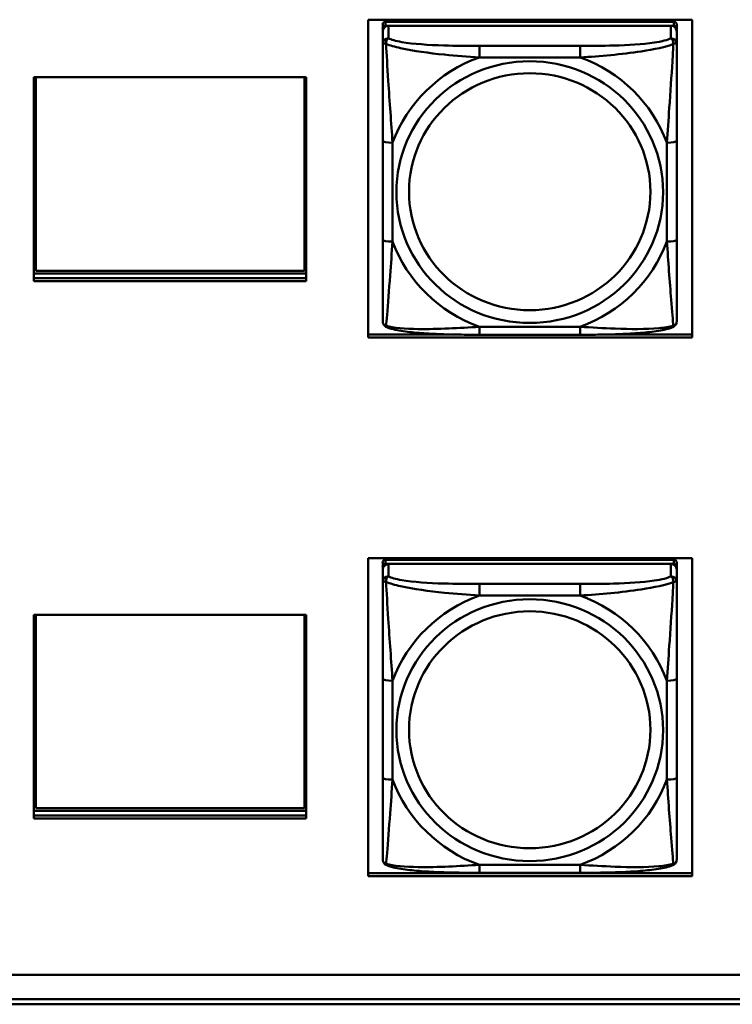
# Model space of a CAD drawing. Header units: inches. Extents: x 0.8 to 75.7, y -7.8 to 49.3.
# Tile 281 of 339: x 61.3 to 62.7, y 16.5 to 18.4. Entities that reach past the tile are written whole.
import ezdxf

# ---------------------------------------------------------------- set-up
doc = ezdxf.new("R2010")
doc.units = ezdxf.units.IN
doc.header["$MEASUREMENT"] = 0
doc.layers.add('Visible Edges(ROSSANSI)', color=7, linetype='Continuous', lineweight=50)
doc.layers.add('Visible Tangent Edges(ROSSANSI)', color=7, linetype='Continuous', lineweight=50)

msp = doc.modelspace()

# ---------------------------------------------------------------- linework, layer by layer
at = {"layer": 'Visible Edges(ROSSANSI)'}
for p, q in [((62.0183, 17.7908), (62.0183, 18.4295)), ((62.0183, 18.4295), (62.6688, 18.4295)), ((62.0473, 18.4195), (62.0473, 18.4113)), ((62.632, 18.4253), (62.0532, 18.4253)), ((62.0532, 18.4171), (62.632, 18.4171)), ((62.6261, 18.4171), (62.0591, 18.4171)), ((62.6379, 18.4113), (62.6379, 18.4195)), ((62.6688, 18.4295), (62.6688, 17.7908)), ((62.0473, 18.4055), (62.0473, 18.4113)), ((62.0473, 18.4055), (62.0473, 18.3806)), ((62.6379, 18.4113), (62.6379, 18.4055)), ((62.6379, 18.3806), (62.6379, 18.4055)), ((61.347, 18.3138), (61.894, 18.3138)), ((61.347, 17.9044), (61.347, 18.3138)), ((61.347, 17.9198), (61.347, 18.3138)), ((61.3506, 17.9252), (61.3506, 18.3138)), ((61.8904, 18.3138), (61.8904, 17.9252)), ((61.894, 18.3138), (61.894, 17.9044)), ((62.0473, 18.1861), (62.0473, 17.9875)), ((62.6379, 17.9875), (62.6379, 18.1861)), ((61.347, 17.9388), (61.3506, 17.9388)), ((61.8904, 17.9252), (61.3506, 17.9252)), ((61.8904, 17.9388), (61.894, 17.9388)), ((61.894, 17.9198), (61.347, 17.9198)), ((61.347, 17.9105), (61.894, 17.9105)), ((61.894, 17.9044), (61.347, 17.9044)), ((62.0183, 17.7968), (62.1995, 17.7968)), ((62.6688, 17.7908), (62.0183, 17.7908)), ((62.4438, 17.7966), (62.2415, 17.7966)), ((62.4857, 17.7968), (62.6688, 17.7968)), ((62.0183, 16.7088), (62.0183, 17.3475)), ((62.0183, 17.3475), (62.6688, 17.3475)), ((62.0473, 17.3386), (62.0473, 17.3304)), ((62.0473, 17.3246), (62.0473, 17.3304)), ((62.632, 17.3444), (62.0532, 17.3444)), ((62.0532, 17.3362), (62.632, 17.3362)), ((62.6261, 17.3362), (62.0591, 17.3362)), ((62.6379, 17.3304), (62.6379, 17.3386)), ((62.6379, 17.3304), (62.6379, 17.3246)), ((62.6688, 17.3475), (62.6688, 16.7088)), ((62.0473, 17.3246), (62.0473, 17.2997)), ((62.6379, 17.2997), (62.6379, 17.3246)), ((61.347, 17.2339), (61.894, 17.2339)), ((61.347, 16.8245), (61.347, 17.2339)), ((61.347, 16.8398), (61.347, 17.2339)), ((61.3506, 16.8452), (61.3506, 17.2339)), ((61.8904, 17.2339), (61.8904, 16.8452)), ((61.894, 17.2339), (61.894, 16.8245)), ((62.0473, 17.1052), (62.0473, 16.9066)), ((62.6379, 16.9066), (62.6379, 17.1052)), ((61.347, 16.8588), (61.3506, 16.8588)), ((61.8904, 16.8588), (61.894, 16.8588)), ((61.894, 16.8398), (61.347, 16.8398)), ((61.8904, 16.8452), (61.3506, 16.8452)), ((61.347, 16.8305), (61.894, 16.8305)), ((61.894, 16.8245), (61.347, 16.8245)), ((62.0183, 16.7149), (62.6688, 16.7149)), ((62.4438, 16.7156), (62.2415, 16.7156)), ((62.6688, 16.7088), (62.0183, 16.7088)), ((56.4153, 16.5107), (69.0852, 16.5107)), ((69.1231, 16.462), (56.4653, 16.462)), ((69.1231, 16.4514), (56.4653, 16.4514))]:
    msp.add_line(p, q, dxfattribs=at)
for centre, major_axis, start_param, end_param in [((62.0532, 18.4195), (-0.00591, 0), 4.712389, 6.283185), ((62.0591, 18.4055), (-0.0118, 0), 4.712389, 6.283185), ((62.0532, 18.4113), (-0.00591, 0), 4.712389, 6.283185), ((62.6261, 18.4055), (0.0118, 0), 0, 1.570796), ((62.632, 18.4195), (0.00591, 0), 0, 1.570796), ((62.632, 18.4113), (0.00591, 0), 0, 1.570796), ((62.0532, 17.3386), (-0.00591, 0), 4.712389, 6.283185), ((62.0591, 17.3246), (-0.0118, 0), 4.712389, 6.283185), ((62.0532, 17.3304), (-0.00591, 0), 4.712389, 6.283185), ((62.6261, 17.3246), (0.0118, 0), 0, 1.570796), ((62.632, 17.3386), (0.00591, 0), 0, 1.570796), ((62.632, 17.3304), (0.00591, 0), 0, 1.570796)]:
    msp.add_ellipse(centre, major_axis=major_axis, ratio=0.981793, start_param=start_param, end_param=end_param, dxfattribs=at)
for points, knots in [([(62.0473, 18.3806), (62.0473, 18.3715), (62.0473, 18.3562), (62.0473, 18.3391), (62.0473, 18.3127), (62.0473, 18.2824), (62.0473, 18.253), (62.0473, 18.2305), (62.0473, 18.2081), (62.0473, 18.1861)], [-0.7968224, -0.7968224, -0.7968224, -0.7968224, -0.6514613, -0.6514613, -0.6514613, -0.427691, -0.427691, -0.427691, -0.2569517, -0.2569517, -0.2569517, -0.2569517]), ([(62.6379, 18.1861), (62.6379, 18.2094), (62.6379, 18.2331), (62.6379, 18.2568), (62.6379, 18.2879), (62.6379, 18.3202), (62.6379, 18.347), (62.6379, 18.3609), (62.6379, 18.3729), (62.6379, 18.3806)], [0.2569537, 0.2569537, 0.2569537, 0.2569537, 0.4371919, 0.4371919, 0.4371919, 0.6739428, 0.6739428, 0.6739428, 0.7963818, 0.7963818, 0.7963818, 0.7963818]), ([(62.0473, 17.9875), (62.0473, 17.9643), (62.0473, 17.9409), (62.0473, 17.9187), (62.0473, 17.8896), (62.0473, 17.8613), (62.0473, 17.8424), (62.0473, 17.8327), (62.0473, 17.8258), (62.0473, 17.824)], [0.2569537, 0.2569537, 0.2569537, 0.2569537, 0.4371919, 0.4371919, 0.4371919, 0.6739428, 0.6739428, 0.6739428, 0.7963818, 0.7963818, 0.7963818, 0.7963818]), ([(62.6379, 17.824), (62.6379, 17.8262), (62.6379, 17.8354), (62.6379, 17.8481), (62.6379, 17.8677), (62.6379, 17.8946), (62.6379, 17.9223), (62.6379, 17.9434), (62.6379, 17.9655), (62.6379, 17.9875)], [-0.7968224, -0.7968224, -0.7968224, -0.7968224, -0.6514613, -0.6514613, -0.6514613, -0.427691, -0.427691, -0.427691, -0.2569517, -0.2569517, -0.2569517, -0.2569517]), ([(62.0554, 17.8117), (62.0543, 17.8121), (62.0532, 17.8128), (62.0513, 17.8143), (62.0504, 17.8153), (62.049, 17.8172), (62.0485, 17.8182), (62.0478, 17.8201), (62.0476, 17.821), (62.0474, 17.8226), (62.0473, 17.8233), (62.0473, 17.824)], [0.02510739, 0.02510739, 0.02510739, 0.02510739, 0.03073999, 0.03073999, 0.03637259, 0.03637259, 0.0420052, 0.0420052, 0.0476378, 0.0476378, 0.0532704, 0.0532704, 0.0532704, 0.0532704]), ([(62.6298, 17.8117), (62.6309, 17.8121), (62.632, 17.8128), (62.634, 17.8143), (62.6348, 17.8153), (62.6362, 17.8172), (62.6367, 17.8182), (62.6374, 17.8201), (62.6376, 17.821), (62.6378, 17.8226), (62.6379, 17.8233), (62.6379, 17.824)], [0.02510739, 0.02510739, 0.02510739, 0.02510739, 0.03073999, 0.03073999, 0.03637259, 0.03637259, 0.0420052, 0.0420052, 0.0476378, 0.0476378, 0.0532704, 0.0532704, 0.0532704, 0.0532704]), ([(62.2415, 17.7966), (62.2279, 17.7966), (62.2143, 17.7966), (62.187, 17.797), (62.1734, 17.7973), (62.1465, 17.7984), (62.1332, 17.7991), (62.1075, 17.8012), (62.0954, 17.8026), (62.0733, 17.8062), (62.0638, 17.8082), (62.0554, 17.8117)], [0.2569517, 0.2569517, 0.2569517, 0.2569517, 0.3597049, 0.3597049, 0.4624581, 0.4624581, 0.5652112, 0.5652112, 0.6679644, 0.6679644, 0.7707176, 0.7707176, 0.7707176, 0.7707176]), ([(62.6298, 17.8117), (62.6214, 17.8082), (62.6119, 17.8062), (62.5899, 17.8026), (62.5777, 17.8012), (62.552, 17.7991), (62.5387, 17.7984), (62.5119, 17.7973), (62.4982, 17.797), (62.471, 17.7966), (62.4573, 17.7966), (62.4438, 17.7966)], [-0.7703505, -0.7703505, -0.7703505, -0.7703505, -0.6676711, -0.6676711, -0.5649918, -0.5649918, -0.4623124, -0.4623124, -0.3596331, -0.3596331, -0.2569537, -0.2569537, -0.2569537, -0.2569537]), ([(62.0473, 17.2997), (62.0473, 17.2906), (62.0473, 17.2753), (62.0473, 17.2581), (62.0473, 17.2317), (62.0473, 17.2014), (62.0473, 17.172), (62.0473, 17.1496), (62.0473, 17.1272), (62.0473, 17.1052)], [-0.7968224, -0.7968224, -0.7968224, -0.7968224, -0.6514613, -0.6514613, -0.6514613, -0.427691, -0.427691, -0.427691, -0.2569517, -0.2569517, -0.2569517, -0.2569517]), ([(62.6379, 17.1052), (62.6379, 17.1284), (62.6379, 17.1521), (62.6379, 17.1758), (62.6379, 17.2069), (62.6379, 17.2392), (62.6379, 17.266), (62.6379, 17.2799), (62.6379, 17.2919), (62.6379, 17.2997)], [0.2569537, 0.2569537, 0.2569537, 0.2569537, 0.4371919, 0.4371919, 0.4371919, 0.6739428, 0.6739428, 0.6739428, 0.7963818, 0.7963818, 0.7963818, 0.7963818]), ([(62.0473, 16.9066), (62.0473, 16.8833), (62.0473, 16.86), (62.0473, 16.8378), (62.0473, 16.8086), (62.0473, 16.7803), (62.0473, 16.7615), (62.0473, 16.7517), (62.0473, 16.7449), (62.0473, 16.743)], [0.2569537, 0.2569537, 0.2569537, 0.2569537, 0.4371919, 0.4371919, 0.4371919, 0.6739428, 0.6739428, 0.6739428, 0.7963818, 0.7963818, 0.7963818, 0.7963818]), ([(62.6379, 16.743), (62.6379, 16.7452), (62.6379, 16.7545), (62.6379, 16.7672), (62.6379, 16.7868), (62.6379, 16.8137), (62.6379, 16.8414), (62.6379, 16.8625), (62.6379, 16.8846), (62.6379, 16.9066)], [-0.7968224, -0.7968224, -0.7968224, -0.7968224, -0.6514613, -0.6514613, -0.6514613, -0.427691, -0.427691, -0.427691, -0.2569517, -0.2569517, -0.2569517, -0.2569517]), ([(62.0554, 16.7307), (62.0543, 16.7312), (62.0532, 16.7318), (62.0513, 16.7334), (62.0504, 16.7343), (62.049, 16.7363), (62.0485, 16.7373), (62.0478, 16.7392), (62.0476, 16.74), (62.0474, 16.7417), (62.0473, 16.7424), (62.0473, 16.743)], [0.02510739, 0.02510739, 0.02510739, 0.02510739, 0.03073999, 0.03073999, 0.03637259, 0.03637259, 0.0420052, 0.0420052, 0.0476378, 0.0476378, 0.0532704, 0.0532704, 0.0532704, 0.0532704]), ([(62.6298, 16.7307), (62.6309, 16.7312), (62.632, 16.7318), (62.634, 16.7334), (62.6348, 16.7343), (62.6362, 16.7363), (62.6367, 16.7373), (62.6374, 16.7392), (62.6376, 16.74), (62.6378, 16.7417), (62.6379, 16.7424), (62.6379, 16.743)], [0.02510739, 0.02510739, 0.02510739, 0.02510739, 0.03073999, 0.03073999, 0.03637259, 0.03637259, 0.0420052, 0.0420052, 0.0476378, 0.0476378, 0.0532704, 0.0532704, 0.0532704, 0.0532704]), ([(62.2415, 16.7156), (62.2279, 16.7156), (62.2143, 16.7157), (62.187, 16.7161), (62.1734, 16.7164), (62.1465, 16.7174), (62.1332, 16.7182), (62.1075, 16.7203), (62.0954, 16.7216), (62.0733, 16.7253), (62.0638, 16.7273), (62.0554, 16.7307)], [0.2569517, 0.2569517, 0.2569517, 0.2569517, 0.3597049, 0.3597049, 0.4624581, 0.4624581, 0.5652112, 0.5652112, 0.6679644, 0.6679644, 0.7707176, 0.7707176, 0.7707176, 0.7707176]), ([(62.6298, 16.7307), (62.6214, 16.7273), (62.6119, 16.7252), (62.5899, 16.7216), (62.5777, 16.7203), (62.552, 16.7182), (62.5387, 16.7174), (62.5119, 16.7164), (62.4982, 16.7161), (62.471, 16.7157), (62.4573, 16.7156), (62.4438, 16.7156)], [-0.7703505, -0.7703505, -0.7703505, -0.7703505, -0.6676711, -0.6676711, -0.5649918, -0.5649918, -0.4623124, -0.4623124, -0.3596331, -0.3596331, -0.2569537, -0.2569537, -0.2569537, -0.2569537])]:
    msp.add_open_spline(points, degree=3, knots=knots, dxfattribs=at)
at = {"layer": 'Visible Tangent Edges(ROSSANSI)'}
for p, q in [((62.0532, 18.4171), (62.0532, 18.4253)), ((62.0591, 18.3922), (62.0591, 18.4171)), ((62.6261, 18.4171), (62.6261, 18.3922)), ((62.632, 18.4253), (62.632, 18.4171)), ((62.2415, 18.3767), (62.2415, 18.3537)), ((62.4438, 18.3767), (62.2415, 18.3767)), ((62.4438, 18.3767), (62.4438, 18.3537)), ((62.2415, 18.3537), (62.4438, 18.3537)), ((62.067, 17.9838), (62.067, 18.1824)), ((62.6182, 18.1824), (62.6182, 17.9838)), ((62.4438, 17.8125), (62.2415, 17.8125)), ((62.2415, 17.7966), (62.2415, 17.8125)), ((62.4438, 17.7966), (62.4438, 17.8125)), ((62.0532, 17.3362), (62.0532, 17.3444)), ((62.0591, 17.3112), (62.0591, 17.3362)), ((62.6261, 17.3362), (62.6261, 17.3112)), ((62.632, 17.3444), (62.632, 17.3362)), ((62.2415, 17.2958), (62.2415, 17.2727)), ((62.4438, 17.2958), (62.2415, 17.2958)), ((62.4438, 17.2958), (62.4438, 17.2727)), ((62.2415, 17.2727), (62.4438, 17.2727)), ((62.067, 16.9028), (62.067, 17.1015)), ((62.6182, 17.1015), (62.6182, 16.9028)), ((62.4438, 16.7316), (62.2415, 16.7316)), ((62.2415, 16.7156), (62.2415, 16.7316)), ((62.4438, 16.7156), (62.4438, 16.7316))]:
    msp.add_line(p, q, dxfattribs=at)
for centre, major_axis, ratio, start_param, end_param in [((62.0591, 18.3806), (-0.0118, 0), 0.981793, 4.712389, 6.283185), ((62.6261, 18.3806), (0.0118, 0), 0.981793, 0, 1.570796), ((62.3426, 18.0831), (-0.2936, 0), 0.981793, 5.064156, 5.931419), ((62.3426, 18.0831), (0.2936, 0), 0.981793, 0.351767, 1.21903), ((62.067, 18.1861), (-0.0197, 0), 0.189952, 0, 1.570796), ((62.6182, 18.1861), (0.0197, 0), 0.189952, 4.712389, 6.283185), ((62.067, 17.9875), (-0.0197, 0), 0.189952, 0, 1.570796), ((62.3426, 18.0831), (-0.2936, 0), 0.981793, 0.351767, 1.21903), ((62.3426, 18.0831), (0.2936, 0), 0.981793, 5.064156, 5.931419), ((62.6182, 17.9875), (0.0197, 0), 0.189952, 4.712389, 6.283185), ((62.0591, 17.2997), (-0.0118, 0), 0.981793, 4.712389, 6.283185), ((62.6261, 17.2997), (0.0118, 0), 0.981793, 0, 1.570796), ((62.3426, 17.0021), (-0.2936, 0), 0.981793, 5.064156, 5.931419), ((62.3426, 17.0021), (0.2936, 0), 0.981793, 0.351767, 1.21903), ((62.067, 17.1052), (-0.0197, 0), 0.189952, 0, 1.570796), ((62.6182, 17.1052), (0.0197, 0), 0.189952, 4.712389, 6.283185), ((62.067, 16.9066), (-0.0197, 0), 0.189952, 0, 1.570796), ((62.3426, 17.0021), (-0.2936, 0), 0.981793, 0.351767, 1.21903), ((62.3426, 17.0021), (0.2936, 0), 0.981793, 5.064156, 5.931419), ((62.6182, 16.9066), (0.0197, 0), 0.189952, 4.712389, 6.283185)]:
    msp.add_ellipse(centre, major_axis=major_axis, ratio=ratio, start_param=start_param, end_param=end_param, dxfattribs=at)
for centre, major_axis in [((62.3426, 18.0831), (-0.2678, 0)), ((62.3426, 18.0839), (-0.2424, 0)), ((62.3426, 17.0021), (-0.2678, 0)), ((62.3426, 17.0029), (-0.2424, 0))]:
    msp.add_ellipse(centre, major_axis=major_axis, ratio=0.981793, dxfattribs=at)
for points, knots in [([(62.0473, 18.3806), (62.0473, 18.3809), (62.0474, 18.3811), (62.0477, 18.3814), (62.0478, 18.3816), (62.0482, 18.3817), (62.0484, 18.3817), (62.0487, 18.3818), (62.0488, 18.3818), (62.0492, 18.3818), (62.0496, 18.3818), (62.0505, 18.3817), (62.0511, 18.3816), (62.0526, 18.3812), (62.0533, 18.381), (62.0542, 18.3807)], [-0.0532704, -0.0532704, -0.0532704, -0.0532704, -0.04377373, -0.04377373, -0.03521335, -0.03521335, -0.02986312, -0.02986312, -0.02651922, -0.02651922, -0.01983142, -0.01983142, -0.00913095, -0.00913095, 0.00023197, 0.00023197, 0.00023197, 0.00023197]), ([(62.0542, 18.3807), (62.0542, 18.3818), (62.0542, 18.3828), (62.0545, 18.3848), (62.0547, 18.3858), (62.0551, 18.3872), (62.0553, 18.3878), (62.0556, 18.3885), (62.0557, 18.3887), (62.056, 18.3893), (62.0563, 18.3896), (62.0568, 18.3904), (62.0572, 18.3908), (62.0581, 18.3916), (62.0586, 18.3919), (62.0591, 18.3922)], [-0.00023197, -0.00023197, -0.00023197, -0.00023197, 0.00913095, 0.00913095, 0.01983142, 0.01983142, 0.02651922, 0.02651922, 0.02986312, 0.02986312, 0.03521335, 0.03521335, 0.04377373, 0.04377373, 0.0532704, 0.0532704, 0.0532704, 0.0532704]), ([(62.0542, 18.3807), (62.0618, 18.3778), (62.0719, 18.3749), (62.1089, 18.3667), (62.1406, 18.3624), (62.1949, 18.3568), (62.2181, 18.355), (62.2415, 18.3537)], [-0.7478145, -0.7478145, -0.7478145, -0.7478145, -0.6493253, -0.6493253, -0.427691, -0.427691, -0.2569537, -0.2569537, -0.2569537, -0.2569537]), ([(62.067, 18.1824), (62.0646, 18.2221), (62.0613, 18.2643), (62.0567, 18.3342), (62.0551, 18.3617), (62.0542, 18.3807)], [0.2569517, 0.2569517, 0.2569517, 0.2569517, 0.5559983, 0.5559983, 0.7482818, 0.7482818, 0.7482818, 0.7482818]), ([(62.2415, 18.3767), (62.2178, 18.3767), (62.1938, 18.3769), (62.1704, 18.3777), (62.1398, 18.3786), (62.1089, 18.3806), (62.0856, 18.3846), (62.0736, 18.3867), (62.064, 18.3893), (62.0591, 18.3922)], [0.2569537, 0.2569537, 0.2569537, 0.2569537, 0.4371919, 0.4371919, 0.4371919, 0.6739428, 0.6739428, 0.6739428, 0.7963818, 0.7963818, 0.7963818, 0.7963818]), ([(62.6261, 18.3922), (62.6203, 18.3887), (62.6079, 18.3857), (62.5926, 18.3835), (62.5692, 18.3801), (62.5401, 18.3784), (62.511, 18.3775), (62.4888, 18.3769), (62.4662, 18.3767), (62.4438, 18.3767)], [-0.7968224, -0.7968224, -0.7968224, -0.7968224, -0.6514613, -0.6514613, -0.6514613, -0.427691, -0.427691, -0.427691, -0.2569517, -0.2569517, -0.2569517, -0.2569517]), ([(62.4438, 18.3537), (62.4842, 18.356), (62.5266, 18.3598), (62.5923, 18.3698), (62.6167, 18.3749), (62.631, 18.3807)], [0.2569517, 0.2569517, 0.2569517, 0.2569517, 0.5559983, 0.5559983, 0.7482818, 0.7482818, 0.7482818, 0.7482818]), ([(62.631, 18.3807), (62.6305, 18.3707), (62.6299, 18.3586), (62.6274, 18.3165), (62.6251, 18.2834), (62.6212, 18.2283), (62.6196, 18.2053), (62.6182, 18.1824)], [-0.7478145, -0.7478145, -0.7478145, -0.7478145, -0.6493253, -0.6493253, -0.427691, -0.427691, -0.2569537, -0.2569537, -0.2569537, -0.2569537]), ([(62.6261, 18.3922), (62.6266, 18.3919), (62.6271, 18.3916), (62.628, 18.3908), (62.6284, 18.3904), (62.629, 18.3896), (62.6292, 18.3893), (62.6295, 18.3887), (62.6296, 18.3885), (62.6299, 18.3878), (62.6301, 18.3872), (62.6306, 18.3858), (62.6308, 18.3848), (62.631, 18.3828), (62.6311, 18.3818), (62.631, 18.3807)], [-0.0532704, -0.0532704, -0.0532704, -0.0532704, -0.04377373, -0.04377373, -0.03521335, -0.03521335, -0.02986312, -0.02986312, -0.02651922, -0.02651922, -0.01983142, -0.01983142, -0.00913095, -0.00913095, 0.00023197, 0.00023197, 0.00023197, 0.00023197]), ([(62.631, 18.3807), (62.6319, 18.381), (62.6326, 18.3812), (62.6341, 18.3816), (62.6347, 18.3817), (62.6357, 18.3818), (62.636, 18.3818), (62.6364, 18.3818), (62.6365, 18.3818), (62.6368, 18.3817), (62.637, 18.3817), (62.6374, 18.3816), (62.6376, 18.3814), (62.6378, 18.3811), (62.6379, 18.3809), (62.6379, 18.3806)], [-0.00023197, -0.00023197, -0.00023197, -0.00023197, 0.00913095, 0.00913095, 0.01983142, 0.01983142, 0.02651922, 0.02651922, 0.02986312, 0.02986312, 0.03521335, 0.03521335, 0.04377373, 0.04377373, 0.0532704, 0.0532704, 0.0532704, 0.0532704]), ([(62.0542, 17.8144), (62.0547, 17.8194), (62.0553, 17.827), (62.0578, 17.8576), (62.0601, 17.8867), (62.064, 17.9382), (62.0656, 17.9608), (62.067, 17.9838)], [-0.7478145, -0.7478145, -0.7478145, -0.7478145, -0.6493253, -0.6493253, -0.427691, -0.427691, -0.2569537, -0.2569537, -0.2569537, -0.2569537]), ([(62.6182, 17.9838), (62.6206, 17.944), (62.6239, 17.903), (62.6285, 17.844), (62.6301, 17.8236), (62.631, 17.8144)], [0.2569517, 0.2569517, 0.2569517, 0.2569517, 0.5559983, 0.5559983, 0.7482818, 0.7482818, 0.7482818, 0.7482818]), ([(62.0542, 17.8144), (62.0533, 17.8146), (62.0526, 17.8149), (62.0511, 17.8158), (62.0505, 17.8163), (62.0496, 17.8173), (62.0492, 17.8176), (62.0488, 17.8183), (62.0487, 17.8185), (62.0484, 17.8191), (62.0482, 17.8194), (62.0478, 17.8204), (62.0477, 17.821), (62.0474, 17.8224), (62.0473, 17.8232), (62.0473, 17.824)], [-0.00023197, -0.00023197, -0.00023197, -0.00023197, 0.00913095, 0.00913095, 0.01983142, 0.01983142, 0.02651922, 0.02651922, 0.02986312, 0.02986312, 0.03521335, 0.03521335, 0.04377373, 0.04377373, 0.0532704, 0.0532704, 0.0532704, 0.0532704]), ([(62.6379, 17.824), (62.6379, 17.8232), (62.6378, 17.8224), (62.6376, 17.821), (62.6374, 17.8204), (62.637, 17.8194), (62.6368, 17.8191), (62.6365, 17.8185), (62.6364, 17.8183), (62.636, 17.8176), (62.6357, 17.8173), (62.6347, 17.8163), (62.6341, 17.8158), (62.6326, 17.8149), (62.6319, 17.8146), (62.631, 17.8144)], [-0.0532704, -0.0532704, -0.0532704, -0.0532704, -0.04377373, -0.04377373, -0.03521335, -0.03521335, -0.02986312, -0.02986312, -0.02651922, -0.02651922, -0.01983142, -0.01983142, -0.00913095, -0.00913095, 0.00023197, 0.00023197, 0.00023197, 0.00023197]), ([(62.0554, 17.8117), (62.0552, 17.8118), (62.0551, 17.8119), (62.0547, 17.8122), (62.0545, 17.8125), (62.0542, 17.8133), (62.0542, 17.8138), (62.0542, 17.8144)], [-0.02510739, -0.02510739, -0.02510739, -0.02510739, -0.01983142, -0.01983142, -0.00913095, -0.00913095, 0.00023197, 0.00023197, 0.00023197, 0.00023197]), ([(62.2415, 17.8125), (62.201, 17.8101), (62.1586, 17.8074), (62.093, 17.8085), (62.0685, 17.8104), (62.0542, 17.8144)], [0.2569517, 0.2569517, 0.2569517, 0.2569517, 0.5559983, 0.5559983, 0.7482818, 0.7482818, 0.7482818, 0.7482818]), ([(62.631, 17.8144), (62.6234, 17.8124), (62.6134, 17.8108), (62.5763, 17.8075), (62.5446, 17.8077), (62.4904, 17.8097), (62.4671, 17.8111), (62.4438, 17.8125)], [-0.7478145, -0.7478145, -0.7478145, -0.7478145, -0.6493253, -0.6493253, -0.427691, -0.427691, -0.2569537, -0.2569537, -0.2569537, -0.2569537]), ([(62.631, 17.8144), (62.6311, 17.8138), (62.631, 17.8133), (62.6308, 17.8125), (62.6306, 17.8122), (62.6302, 17.8119), (62.63, 17.8118), (62.6298, 17.8117)], [-0.00023197, -0.00023197, -0.00023197, -0.00023197, 0.00913095, 0.00913095, 0.01983142, 0.01983142, 0.02510739, 0.02510739, 0.02510739, 0.02510739]), ([(62.0542, 17.2997), (62.0542, 17.3008), (62.0542, 17.3019), (62.0545, 17.3039), (62.0547, 17.3049), (62.0551, 17.3063), (62.0553, 17.3068), (62.0556, 17.3075), (62.0557, 17.3077), (62.056, 17.3083), (62.0563, 17.3086), (62.0568, 17.3094), (62.0572, 17.3099), (62.0581, 17.3106), (62.0586, 17.311), (62.0591, 17.3112)], [-0.00023197, -0.00023197, -0.00023197, -0.00023197, 0.00913095, 0.00913095, 0.01983142, 0.01983142, 0.02651922, 0.02651922, 0.02986312, 0.02986312, 0.03521335, 0.03521335, 0.04377373, 0.04377373, 0.0532704, 0.0532704, 0.0532704, 0.0532704]), ([(62.2415, 17.2958), (62.2178, 17.2958), (62.1938, 17.296), (62.1704, 17.2967), (62.1398, 17.2977), (62.1089, 17.2997), (62.0856, 17.3037), (62.0736, 17.3057), (62.064, 17.3083), (62.0591, 17.3112)], [0.2569537, 0.2569537, 0.2569537, 0.2569537, 0.4371919, 0.4371919, 0.4371919, 0.6739428, 0.6739428, 0.6739428, 0.7963818, 0.7963818, 0.7963818, 0.7963818]), ([(62.6261, 17.3112), (62.6203, 17.3078), (62.6079, 17.3048), (62.5926, 17.3026), (62.5692, 17.2991), (62.5401, 17.2974), (62.511, 17.2966), (62.4888, 17.2959), (62.4662, 17.2958), (62.4438, 17.2958)], [-0.7968224, -0.7968224, -0.7968224, -0.7968224, -0.6514613, -0.6514613, -0.6514613, -0.427691, -0.427691, -0.427691, -0.2569517, -0.2569517, -0.2569517, -0.2569517]), ([(62.6261, 17.3112), (62.6266, 17.311), (62.6271, 17.3106), (62.628, 17.3099), (62.6284, 17.3094), (62.629, 17.3086), (62.6292, 17.3083), (62.6295, 17.3077), (62.6296, 17.3075), (62.6299, 17.3068), (62.6301, 17.3063), (62.6306, 17.3049), (62.6308, 17.3039), (62.631, 17.3019), (62.6311, 17.3008), (62.631, 17.2997)], [-0.0532704, -0.0532704, -0.0532704, -0.0532704, -0.04377373, -0.04377373, -0.03521335, -0.03521335, -0.02986312, -0.02986312, -0.02651922, -0.02651922, -0.01983142, -0.01983142, -0.00913095, -0.00913095, 0.00023197, 0.00023197, 0.00023197, 0.00023197]), ([(62.0473, 17.2997), (62.0473, 17.2999), (62.0474, 17.3001), (62.0477, 17.3005), (62.0478, 17.3006), (62.0482, 17.3008), (62.0484, 17.3008), (62.0487, 17.3008), (62.0488, 17.3009), (62.0492, 17.3009), (62.0496, 17.3009), (62.0505, 17.3008), (62.0511, 17.3006), (62.0526, 17.3003), (62.0533, 17.3), (62.0542, 17.2997)], [-0.0532704, -0.0532704, -0.0532704, -0.0532704, -0.04377373, -0.04377373, -0.03521335, -0.03521335, -0.02986312, -0.02986312, -0.02651922, -0.02651922, -0.01983142, -0.01983142, -0.00913095, -0.00913095, 0.00023197, 0.00023197, 0.00023197, 0.00023197]), ([(62.0542, 17.2997), (62.0618, 17.2968), (62.0719, 17.2939), (62.1089, 17.2857), (62.1406, 17.2815), (62.1949, 17.2759), (62.2181, 17.274), (62.2415, 17.2727)], [-0.7478145, -0.7478145, -0.7478145, -0.7478145, -0.6493253, -0.6493253, -0.427691, -0.427691, -0.2569537, -0.2569537, -0.2569537, -0.2569537]), ([(62.067, 17.1015), (62.0646, 17.1412), (62.0613, 17.1833), (62.0567, 17.2533), (62.0551, 17.2808), (62.0542, 17.2997)], [0.2569517, 0.2569517, 0.2569517, 0.2569517, 0.5559983, 0.5559983, 0.7482818, 0.7482818, 0.7482818, 0.7482818]), ([(62.4438, 17.2727), (62.4842, 17.275), (62.5266, 17.2788), (62.5923, 17.2889), (62.6167, 17.294), (62.631, 17.2997)], [0.2569517, 0.2569517, 0.2569517, 0.2569517, 0.5559983, 0.5559983, 0.7482818, 0.7482818, 0.7482818, 0.7482818]), ([(62.631, 17.2997), (62.6305, 17.2898), (62.6299, 17.2777), (62.6274, 17.2356), (62.6251, 17.2024), (62.6212, 17.1474), (62.6196, 17.1243), (62.6182, 17.1015)], [-0.7478145, -0.7478145, -0.7478145, -0.7478145, -0.6493253, -0.6493253, -0.427691, -0.427691, -0.2569537, -0.2569537, -0.2569537, -0.2569537]), ([(62.631, 17.2997), (62.6319, 17.3), (62.6326, 17.3003), (62.6341, 17.3006), (62.6347, 17.3008), (62.6357, 17.3009), (62.636, 17.3009), (62.6364, 17.3009), (62.6365, 17.3008), (62.6368, 17.3008), (62.637, 17.3008), (62.6374, 17.3006), (62.6376, 17.3005), (62.6378, 17.3001), (62.6379, 17.2999), (62.6379, 17.2997)], [-0.00023197, -0.00023197, -0.00023197, -0.00023197, 0.00913095, 0.00913095, 0.01983142, 0.01983142, 0.02651922, 0.02651922, 0.02986312, 0.02986312, 0.03521335, 0.03521335, 0.04377373, 0.04377373, 0.0532704, 0.0532704, 0.0532704, 0.0532704]), ([(62.0542, 16.7334), (62.0547, 16.7385), (62.0553, 16.746), (62.0578, 16.7767), (62.0601, 16.8058), (62.064, 16.8573), (62.0656, 16.8798), (62.067, 16.9028)], [-0.7478145, -0.7478145, -0.7478145, -0.7478145, -0.6493253, -0.6493253, -0.427691, -0.427691, -0.2569537, -0.2569537, -0.2569537, -0.2569537]), ([(62.6182, 16.9028), (62.6206, 16.8631), (62.6239, 16.822), (62.6285, 16.7631), (62.6301, 16.7426), (62.631, 16.7334)], [0.2569517, 0.2569517, 0.2569517, 0.2569517, 0.5559983, 0.5559983, 0.7482818, 0.7482818, 0.7482818, 0.7482818]), ([(62.0542, 16.7334), (62.0533, 16.7337), (62.0526, 16.734), (62.0511, 16.7348), (62.0505, 16.7353), (62.0496, 16.7363), (62.0492, 16.7367), (62.0488, 16.7373), (62.0487, 16.7375), (62.0484, 16.7381), (62.0482, 16.7385), (62.0478, 16.7395), (62.0477, 16.7401), (62.0474, 16.7415), (62.0473, 16.7423), (62.0473, 16.743)], [-0.00023197, -0.00023197, -0.00023197, -0.00023197, 0.00913095, 0.00913095, 0.01983142, 0.01983142, 0.02651922, 0.02651922, 0.02986312, 0.02986312, 0.03521335, 0.03521335, 0.04377373, 0.04377373, 0.0532704, 0.0532704, 0.0532704, 0.0532704]), ([(62.6379, 16.743), (62.6379, 16.7423), (62.6378, 16.7415), (62.6376, 16.7401), (62.6374, 16.7395), (62.637, 16.7385), (62.6368, 16.7381), (62.6365, 16.7375), (62.6364, 16.7373), (62.636, 16.7367), (62.6357, 16.7363), (62.6347, 16.7353), (62.6341, 16.7348), (62.6326, 16.734), (62.6319, 16.7337), (62.631, 16.7334)], [-0.0532704, -0.0532704, -0.0532704, -0.0532704, -0.04377373, -0.04377373, -0.03521335, -0.03521335, -0.02986312, -0.02986312, -0.02651922, -0.02651922, -0.01983142, -0.01983142, -0.00913095, -0.00913095, 0.00023197, 0.00023197, 0.00023197, 0.00023197]), ([(62.0554, 16.7307), (62.0552, 16.7308), (62.0551, 16.7309), (62.0547, 16.7312), (62.0545, 16.7316), (62.0542, 16.7324), (62.0542, 16.7328), (62.0542, 16.7334)], [-0.02510739, -0.02510739, -0.02510739, -0.02510739, -0.01983142, -0.01983142, -0.00913095, -0.00913095, 0.00023197, 0.00023197, 0.00023197, 0.00023197]), ([(62.2415, 16.7316), (62.201, 16.7292), (62.1586, 16.7265), (62.093, 16.7275), (62.0685, 16.7294), (62.0542, 16.7334)], [0.2569517, 0.2569517, 0.2569517, 0.2569517, 0.5559983, 0.5559983, 0.7482818, 0.7482818, 0.7482818, 0.7482818]), ([(62.631, 16.7334), (62.6234, 16.7314), (62.6134, 16.7298), (62.5763, 16.7265), (62.5446, 16.7267), (62.4904, 16.7288), (62.4671, 16.7301), (62.4438, 16.7316)], [-0.7478145, -0.7478145, -0.7478145, -0.7478145, -0.6493253, -0.6493253, -0.427691, -0.427691, -0.2569537, -0.2569537, -0.2569537, -0.2569537]), ([(62.631, 16.7334), (62.6311, 16.7328), (62.631, 16.7324), (62.6308, 16.7316), (62.6306, 16.7312), (62.6302, 16.7309), (62.63, 16.7308), (62.6298, 16.7307)], [-0.00023197, -0.00023197, -0.00023197, -0.00023197, 0.00913095, 0.00913095, 0.01983142, 0.01983142, 0.02510739, 0.02510739, 0.02510739, 0.02510739])]:
    msp.add_open_spline(points, degree=3, knots=knots, dxfattribs=at)

doc.saveas('drawing.dxf')
